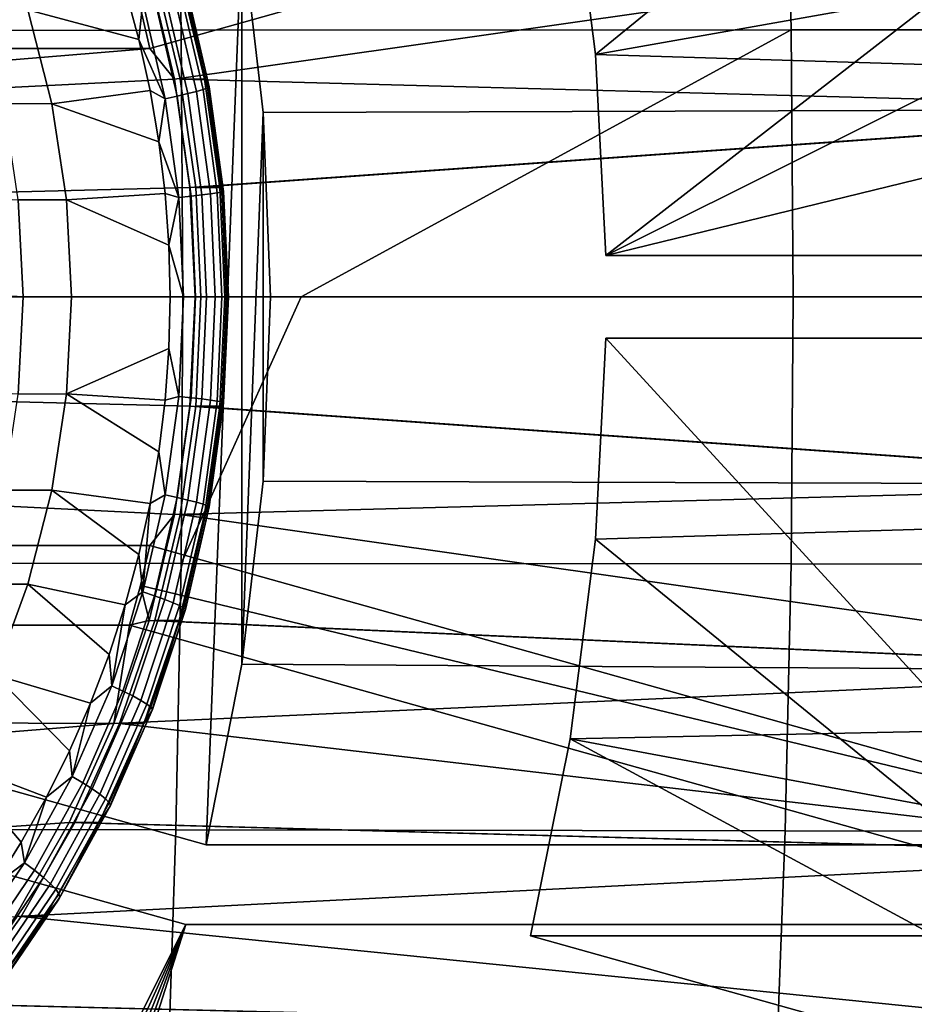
# Model space of a CAD drawing. Header units: metres. Extents: x -25 to 132, y -25 to 25.
# Tile 249 of 278: x 119.99 to 122.16, y -1.71 to 0.67. Entities that reach past the tile are written whole.
import ezdxf

# ---------------------------------------------------------------- set-up
doc = ezdxf.new("R2010")
doc.units = ezdxf.units.M
doc.layers.add('solid_12_061_071_XXX', color=7, linetype='CONTINUOUS')

msp = doc.modelspace()

# ---------------------------------------------------------------- linework, layer by layer
at = {"layer": 'solid_12_061_071_XXX'}
for points in [[(121.325302, 1.069797, 87.490196), (123.261581, 2.116159, 88.082176), (121.386139, 0.586526, 87.508797)], [(121.386139, 0.586526, 87.508797), (123.261581, 2.116159, 88.082176), (123.368065, 1.618924, 88.114731), (121.411354, 0.1, 87.516502)], [(121.411354, 0.1, 87.516502), (123.368065, 1.618924, 88.114731), (123.44603, 1.11594, 88.138565)], [(120.284187, 0.698811, 78.407196), (122.845016, 1.519862, 79.190125), (122.894516, 1.326677, 79.205254), (120.307228, 0.601739, 78.414246)], [(121.386139, 0.586526, 87.508797), (123.828468, 1.018625, 79.331894), (123.730652, 1.519669, 79.301987), (121.325302, 1.069797, 87.490196)], [(117.856651, -0.601739, 86.429726), (120.443939, 1.326677, 87.220734), (120.530022, 0.889367, 87.247055), (120.443939, -1.326677, 87.220734)], [(117.856651, 0.601739, 86.429726), (120.307228, 0.601739, 78.414246), (122.894516, 1.326677, 79.205254), (120.443939, 1.326677, 87.220734)], [(117.856651, 0.601739, 86.429726), (120.443939, 1.326677, 87.220734), (117.892662, 0.40305, 86.440735)], [(117.892662, -0.40305, 86.440735), (120.443939, 1.326677, 87.220734), (117.856651, -0.601739, 86.429726)], [(117.892662, 0.40305, 86.440735), (120.443939, 1.326677, 87.220734), (117.914345, 0.202098, 86.447365)], [(117.914345, -0.202098, 86.447365), (120.443939, 1.326677, 87.220734), (117.892662, -0.40305, 86.440735)], [(117.914345, 0.202098, 86.447365), (120.443939, 1.326677, 87.220734), (117.921593, 0, 86.449577)], [(117.914345, -0.202098, 86.447365), (117.921593, 0, 86.449577), (120.443939, 1.326677, 87.220734)], [(118.89727, 1.289042, 100.901482), (118.907867, 0.644552, 100.909462), (120.383095, 0.645438, 101.205124), (120.370476, 1.290793, 101.197128)], [(120.370476, 1.290793, 101.197128), (120.383095, 0.645438, 101.205124), (121.860626, 0.646322, 101.489098), (121.845985, 1.292532, 101.481148)], [(121.845985, 1.292532, 101.481148), (121.860626, 0.646322, 101.489098), (123.340363, 0.646943, 101.76136), (123.323708, 1.293744, 101.753517)], [(121.411354, 0.1, 87.516502), (123.44603, 1.11594, 88.138565), (123.495209, 0.608992, 88.153603)], [(121.386139, 0.586526, 87.508797), (123.887421, 0.510942, 79.349915), (123.828468, 1.018625, 79.331894)], [(120.366982, 0.52675, 78.273613), (123.022514, 0.905279, 79.085487), (120.305412, 0.783786, 78.254791)], [(120.381027, 0.52675, 78.227669), (120.319458, 0.783786, 78.208839), (123.03656, 0.905279, 79.039543), (123.090332, 0.454165, 79.055984)], [(120.404167, 0.264628, 78.284981), (123.076286, 0.454165, 79.101929), (123.022514, 0.905279, 79.085487), (120.366982, 0.52675, 78.273613)], [(120.530022, 0.889367, 87.247055), (120.530022, -0.889367, 87.247055), (120.443939, -1.326677, 87.220734)], [(123.022514, 0.905279, 79.085487), (123.076286, 0.454165, 79.101929), (120.581909, 0.446145, 87.262917), (120.530022, 0.889367, 87.247055)], [(120.581909, 0.446145, 87.262917), (120.530022, -0.889367, 87.247055), (120.530022, 0.889367, 87.247055)], [(120.284187, 0.698811, 78.407196), (120.307228, 0.601739, 78.414246), (120.366982, 0.52675, 78.273613), (120.305412, 0.783786, 78.254791)], [(120.319458, 0.783786, 78.208839), (120.381027, 0.52675, 78.227669), (120.439507, 0.526744, 78.036407), (120.377937, 0.783769, 78.017586)], [(120.377937, 0.783769, 78.017586), (120.439507, 0.526744, 78.036407), (120.44976, 0.510403, 78.003227), (120.391891, 0.759822, 77.985535)], [(120.011925, 0.695348, 77.696541), (120.24752, 0.74563, 77.76857), (120.280769, 0.623548, 77.77874)], [(120.29026, 0.714048, 77.784775), (120.280769, 0.623548, 77.77874), (120.24752, 0.74563, 77.76857)], [(120.363693, 0.74052, 77.852928), (120.42009, 0.497438, 77.870171), (120.399078, 0.492025, 77.842834), (120.3433, 0.732462, 77.825783)], [(120.379143, 0.747476, 77.883438), (120.436066, 0.50211, 77.900841), (120.42009, 0.497438, 77.870171), (120.363693, 0.74052, 77.852928)], [(120.389168, 0.753119, 77.916382), (120.446518, 0.505901, 77.933922), (120.436066, 0.50211, 77.900841), (120.379143, 0.747476, 77.883438)], [(120.393456, 0.757276, 77.950768), (120.451126, 0.508693, 77.968399), (120.446518, 0.505901, 77.933922), (120.389168, 0.753119, 77.916382)], [(120.391891, 0.759822, 77.985535), (120.44976, 0.510403, 78.003227), (120.451126, 0.508693, 77.968399), (120.393456, 0.757276, 77.950768)], [(120.318565, 0.723548, 77.802834), (120.373672, 0.486036, 77.819679), (120.344635, 0.479655, 77.801399), (120.29026, 0.714048, 77.784775)], [(120.3433, 0.732462, 77.825783), (120.399078, 0.492025, 77.842834), (120.373672, 0.486036, 77.819679), (120.318565, 0.723548, 77.802834)], [(120.011925, 0.695348, 77.696541), (120.070236, 0.467797, 77.714371), (119.953285, 0.46781, 78.096893), (119.894989, 0.695302, 78.079071)], [(120.070236, 0.467797, 77.714371), (120.011925, 0.695348, 77.696541), (120.280769, 0.623548, 77.77874), (120.308006, 0.500083, 77.787064)], [(120.29026, 0.714048, 77.784775), (120.344635, 0.479655, 77.801399), (120.280769, 0.623548, 77.77874)], [(118.907867, 0.644552, 100.909462), (118.9114, 0, 100.91214), (120.387299, 0, 101.207802), (120.383095, 0.645438, 101.205124)], [(120.383095, 0.645438, 101.205124), (120.387299, 0, 101.207802), (120.673569, 0, 101.263748), (121.860626, 0.646322, 101.489098)], [(120.673569, 0, 101.263748), (121.865517, 0, 101.491768), (121.860626, 0.646322, 101.489098)], [(121.860626, 0.646322, 101.489098), (121.865517, 0, 101.491768), (123.345909, 0, 101.763992), (123.340363, 0.646943, 101.76136)], [(120.344635, 0.479655, 77.801399), (120.308006, 0.500083, 77.787064), (120.280769, 0.623548, 77.77874)], [(120.307228, 0.601739, 78.414246), (117.856651, 0.601739, 86.429726), (117.892662, 0.40305, 86.440735)], [(120.307228, 0.601739, 78.414246), (117.892662, 0.40305, 86.440735), (120.366982, 0.52675, 78.273613)], [(121.411354, 0.1, 87.516502), (123.495209, 0.608992, 88.153603), (123.515411, 0.1, 88.159782)], [(121.386139, 0.586526, 87.508797), (121.411354, 0.1, 87.516502), (123.861931, 0.1, 79.501022), (123.887421, 0.510942, 79.349915)], [(117.914345, 0.202098, 86.447365), (120.404167, 0.264628, 78.284981), (120.366982, 0.52675, 78.273613), (117.892662, 0.40305, 86.440735)], [(120.381027, 0.52675, 78.227669), (120.418213, 0.264628, 78.239037), (120.476685, 0.264646, 78.047775), (120.439507, 0.526744, 78.036407)], [(120.418213, 0.264628, 78.239037), (120.381027, 0.52675, 78.227669), (123.090332, 0.454165, 79.055984)], [(120.439507, 0.526744, 78.036407), (120.476685, 0.264646, 78.047775), (120.484688, 0.256362, 78.013901), (120.44976, 0.510403, 78.003227)], [(120.436066, 0.50211, 77.900841), (120.470428, 0.252197, 77.911346), (120.454132, 0.24985, 77.880577), (120.42009, 0.497438, 77.870171)], [(120.446518, 0.505901, 77.933922), (120.48114, 0.254101, 77.944504), (120.470428, 0.252197, 77.911346), (120.436066, 0.50211, 77.900841)], [(120.451126, 0.508693, 77.968399), (120.485939, 0.255504, 77.979042), (120.48114, 0.254101, 77.944504), (120.446518, 0.505901, 77.933922)], [(120.44976, 0.510403, 78.003227), (120.484688, 0.256362, 78.013901), (120.485939, 0.255504, 77.979042), (120.451126, 0.508693, 77.968399)], [(120.070236, 0.467797, 77.714371), (120.308006, 0.500083, 77.787064), (120.329201, 0.375575, 77.793549)], [(120.344635, 0.479655, 77.801399), (120.329201, 0.375575, 77.793549), (120.308006, 0.500083, 77.787064)], [(120.344635, 0.479655, 77.801399), (120.377464, 0.240918, 77.811432), (120.329201, 0.375575, 77.793549)], [(120.373672, 0.486036, 77.819679), (120.406929, 0.244124, 77.829849), (120.377464, 0.240918, 77.811432), (120.344635, 0.479655, 77.801399)], [(120.399078, 0.492025, 77.842834), (120.432755, 0.247131, 77.853134), (120.406929, 0.244124, 77.829849), (120.373672, 0.486036, 77.819679)], [(120.42009, 0.497438, 77.870171), (120.454132, 0.24985, 77.880577), (120.432755, 0.247131, 77.853134), (120.399078, 0.492025, 77.842834)], [(115.743958, 0.46781, 76.809975), (119.988518, 0.235172, 78.107666), (120.000305, 0, 78.111267), (115.708725, 0.235172, 76.799202)], [(120.070236, 0.467797, 77.714371), (120.105469, 0.235164, 77.725143), (119.988518, 0.235172, 78.107666), (119.953285, 0.46781, 78.096893)], [(120.105469, 0.235164, 77.725143), (120.070236, 0.467797, 77.714371), (120.329201, 0.375575, 77.793549), (120.344307, 0.25039, 77.798164)], [(120.404167, 0.264628, 78.284981), (120.416595, 0, 78.28878), (123.094254, 0, 79.107422), (123.076286, 0.454165, 79.101929)], [(120.430641, 0, 78.242836), (120.418213, 0.264628, 78.239037), (123.090332, 0.454165, 79.055984), (123.108299, 0, 79.061478)], [(123.076286, 0.454165, 79.101929), (123.094254, 0, 79.107422), (120.599243, 0, 87.268219), (120.581909, 0.446145, 87.262917)], [(120.581909, 0.446145, 87.262917), (120.581909, -0.446145, 87.262917), (120.530022, -0.889367, 87.247055)], [(120.581909, 0.446145, 87.262917), (120.599243, 0, 87.268219), (120.581909, -0.446145, 87.262917)], [(120.377464, 0.240918, 77.811432), (120.344307, 0.25039, 77.798164), (120.329201, 0.375575, 77.793549)], [(117.914345, 0.202098, 86.447365), (117.921593, 0, 86.449577), (120.416595, 0, 78.28878), (120.404167, 0.264628, 78.284981)], [(120.418213, 0.264628, 78.239037), (120.430641, 0, 78.242836), (120.48912, 0, 78.051575), (120.476685, 0.264646, 78.047775)], [(120.476685, 0.264646, 78.047775), (120.48912, 0, 78.051575), (120.496368, 0, 78.017471), (120.484688, 0.256362, 78.013901)], [(120.105469, 0.235164, 77.725143), (120.344307, 0.25039, 77.798164), (120.353348, 0.125182, 77.800926)], [(120.377464, 0.240918, 77.811432), (120.353348, 0.125182, 77.800926), (120.344307, 0.25039, 77.798164)], [(120.377464, 0.240918, 77.811432), (120.388435, 0, 77.814789), (120.353348, 0.125182, 77.800926)], [(120.406929, 0.244124, 77.829849), (120.418053, 0, 77.833244), (120.388435, 0, 77.814789), (120.377464, 0.240918, 77.811432)], [(120.432755, 0.247131, 77.853134), (120.444008, 0, 77.856575), (120.418053, 0, 77.833244), (120.406929, 0.244124, 77.829849)], [(120.454132, 0.24985, 77.880577), (120.465515, 0, 77.884056), (120.444008, 0, 77.856575), (120.432755, 0.247131, 77.853134)], [(120.470428, 0.252197, 77.911346), (120.481918, 0, 77.914856), (120.465515, 0, 77.884056), (120.454132, 0.24985, 77.880577)], [(120.48114, 0.254101, 77.944504), (120.492714, 0, 77.948044), (120.481918, 0, 77.914856), (120.470428, 0.252197, 77.911346)], [(120.485939, 0.255504, 77.979042), (120.497581, 0, 77.982597), (120.492714, 0, 77.948044), (120.48114, 0.254101, 77.944504)], [(120.484688, 0.256362, 78.013901), (120.496368, 0, 78.017471), (120.497581, 0, 77.982597), (120.485939, 0.255504, 77.979042)], [(119.988518, -0.235172, 78.107666), (115.696938, 0, 76.795593), (115.708725, 0.235172, 76.799202), (120.000305, 0, 78.111267)], [(120.105469, 0.235164, 77.725143), (120.117256, 0, 77.728745), (120.000305, 0, 78.111267), (119.988518, 0.235172, 78.107666)], [(120.117256, 0, 77.728745), (120.105469, 0.235164, 77.725143), (120.353348, 0.125182, 77.800926), (120.356331, 0, 77.801842)], [(120.353348, 0.125182, 77.800926), (120.388435, 0, 77.814789), (120.356331, 0, 77.801842)], [(123.861931, 0.1, 79.501022), (121.411354, 0.1, 87.516502), (123.515411, 0.1, 88.159782), (125.965996, 0.1, 80.144302)], [(120.404167, -0.264628, 78.284981), (120.416595, 0, 78.28878), (117.921593, 0, 86.449577), (117.914345, -0.202098, 86.447365)], [(120.383095, -0.645438, 101.205124), (120.387299, 0, 101.207802), (118.9114, 0, 100.91214), (118.907867, -0.644552, 100.909462)], [(120.117256, 0, 77.728745), (120.105469, -0.235164, 77.725143), (119.988518, -0.235172, 78.107666), (120.000305, 0, 78.111267)], [(120.105469, -0.235164, 77.725143), (120.117256, 0, 77.728745), (120.356331, 0, 77.801842), (120.353348, -0.125182, 77.800926)], [(120.388435, 0, 77.814789), (120.377464, -0.240918, 77.811432), (120.353348, -0.125182, 77.800926), (120.356331, 0, 77.801842)], [(120.418053, 0, 77.833244), (120.406929, -0.244124, 77.829849), (120.377464, -0.240918, 77.811432), (120.388435, 0, 77.814789)], [(121.860626, -0.646322, 101.489098), (121.865517, 0, 101.491768), (120.673569, 0, 101.263748), (120.383095, -0.645438, 101.205124)], [(120.383095, -0.645438, 101.205124), (120.673569, 0, 101.263748), (120.387299, 0, 101.207802)], [(120.416595, 0, 78.28878), (120.404167, -0.264628, 78.284981), (123.076286, -0.454165, 79.101929), (123.094254, 0, 79.107422)], [(120.430641, 0, 78.242836), (120.418213, -0.264628, 78.239037), (120.476685, -0.264646, 78.047775), (120.48912, 0, 78.051575)], [(120.418213, -0.264628, 78.239037), (120.430641, 0, 78.242836), (123.108299, 0, 79.061478), (123.090332, -0.454165, 79.055984)], [(120.481918, 0, 77.914856), (120.470428, -0.252197, 77.911346), (120.454132, -0.24985, 77.880577), (120.465515, 0, 77.884056)], [(120.492714, 0, 77.948044), (120.48114, -0.254101, 77.944504), (120.470428, -0.252197, 77.911346), (120.481918, 0, 77.914856)], [(120.48912, 0, 78.051575), (120.476685, -0.264646, 78.047775), (120.484688, -0.256362, 78.013901), (120.496368, 0, 78.017471)], [(120.497581, 0, 77.982597), (120.485939, -0.255504, 77.979042), (120.48114, -0.254101, 77.944504), (120.492714, 0, 77.948044)], [(120.496368, 0, 78.017471), (120.484688, -0.256362, 78.013901), (120.485939, -0.255504, 77.979042), (120.497581, 0, 77.982597)], [(120.581909, -0.446145, 87.262917), (120.599243, 0, 87.268219), (123.094254, 0, 79.107422), (123.076286, -0.454165, 79.101929)], [(120.444008, 0, 77.856575), (120.432755, -0.247131, 77.853134), (120.406929, -0.244124, 77.829849), (120.418053, 0, 77.833244)], [(120.465515, 0, 77.884056), (120.454132, -0.24985, 77.880577), (120.432755, -0.247131, 77.853134), (120.444008, 0, 77.856575)], [(123.340363, -0.646942, 101.76136), (123.345909, 0, 101.763992), (121.865517, 0, 101.491768), (121.860626, -0.646322, 101.489098)], [(121.411354, -0.1, 87.516502), (123.261581, -2.116159, 88.082176), (121.386139, -0.586526, 87.508797)], [(121.411354, -0.1, 87.516502), (121.386139, -0.586526, 87.508797), (123.887421, -0.510942, 79.349915), (123.861931, -0.1, 79.501022)], [(121.411354, -0.1, 87.516502), (123.861931, -0.1, 79.501022), (125.965996, -0.1, 80.144302), (123.515411, -0.1, 88.159782)], [(121.411354, -0.1, 87.516502), (123.515411, -0.1, 88.159782), (123.368065, -1.618924, 88.114731), (123.261581, -2.116159, 88.082176)], [(120.105469, -0.235164, 77.725143), (120.353348, -0.125182, 77.800926), (120.344307, -0.25039, 77.798164)], [(120.377464, -0.240918, 77.811432), (120.344307, -0.25039, 77.798164), (120.353348, -0.125182, 77.800926)], [(117.914345, -0.202098, 86.447365), (117.892662, -0.40305, 86.440735), (120.366982, -0.52675, 78.273613), (120.404167, -0.264628, 78.284981)], [(119.953285, -0.46781, 78.096893), (119.988518, -0.235172, 78.107666), (120.105469, -0.235164, 77.725143), (120.070236, -0.467797, 77.714371)], [(120.105469, -0.235164, 77.725143), (120.329201, -0.375575, 77.793549), (120.308006, -0.500083, 77.787064), (120.070236, -0.467797, 77.714371)], [(120.105469, -0.235164, 77.725143), (120.344307, -0.25039, 77.798164), (120.329201, -0.375575, 77.793549)], [(120.377464, -0.240918, 77.811432), (120.344635, -0.479655, 77.801399), (120.329201, -0.375575, 77.793549), (120.344307, -0.25039, 77.798164)], [(120.406929, -0.244124, 77.829849), (120.373672, -0.486036, 77.819679), (120.344635, -0.479655, 77.801399), (120.377464, -0.240918, 77.811432)], [(120.432755, -0.247131, 77.853134), (120.399078, -0.492025, 77.842834), (120.373672, -0.486036, 77.819679), (120.406929, -0.244124, 77.829849)], [(120.454132, -0.24985, 77.880577), (120.42009, -0.497438, 77.870171), (120.399078, -0.492025, 77.842834), (120.432755, -0.247131, 77.853134)], [(120.470428, -0.252197, 77.911346), (120.436066, -0.50211, 77.900841), (120.42009, -0.497438, 77.870171), (120.454132, -0.24985, 77.880577)], [(120.48114, -0.254101, 77.944504), (120.446518, -0.505901, 77.933922), (120.436066, -0.50211, 77.900841), (120.470428, -0.252197, 77.911346)], [(120.439507, -0.526744, 78.036407), (120.44976, -0.510403, 78.003227), (120.484688, -0.256362, 78.013901), (120.476685, -0.264646, 78.047775)], [(120.485939, -0.255504, 77.979042), (120.451126, -0.508693, 77.968399), (120.446518, -0.505901, 77.933922), (120.48114, -0.254101, 77.944504)], [(120.484688, -0.256362, 78.013901), (120.44976, -0.510403, 78.003227), (120.451126, -0.508693, 77.968399), (120.485939, -0.255504, 77.979042)], [(120.366982, -0.52675, 78.273613), (123.076286, -0.454165, 79.101929), (120.404167, -0.264628, 78.284981)], [(120.418213, -0.264628, 78.239037), (120.381027, -0.52675, 78.227669), (120.439507, -0.526744, 78.036407), (120.476685, -0.264646, 78.047775)], [(120.418213, -0.264628, 78.239037), (123.090332, -0.454165, 79.055984), (123.03656, -0.905279, 79.039543), (120.381027, -0.52675, 78.227669)], [(120.344635, -0.479655, 77.801399), (120.308006, -0.500083, 77.787064), (120.329201, -0.375575, 77.793549)], [(117.892662, -0.40305, 86.440735), (117.856651, -0.601739, 86.429726), (120.307228, -0.601739, 78.414246), (120.366982, -0.52675, 78.273613)], [(123.022514, -0.905279, 79.085487), (120.530022, -0.889367, 87.247055), (120.581909, -0.446145, 87.262917), (123.076286, -0.454165, 79.101929)], [(120.070236, -0.467797, 77.714371), (120.011925, -0.695348, 77.696541), (119.894989, -0.695302, 78.079071), (119.953285, -0.46781, 78.096893)], [(120.070236, -0.467797, 77.714371), (120.280769, -0.623548, 77.77874), (120.24752, -0.74563, 77.76857), (120.011925, -0.695348, 77.696541)], [(120.070236, -0.467797, 77.714371), (120.308006, -0.500083, 77.787064), (120.280769, -0.623548, 77.77874)], [(120.366982, -0.52675, 78.273613), (120.305412, -0.783786, 78.254791), (123.022514, -0.905279, 79.085487), (123.076286, -0.454165, 79.101929)], [(120.29026, -0.714048, 77.784775), (120.280769, -0.623548, 77.77874), (120.308006, -0.500083, 77.787064)], [(120.344635, -0.479655, 77.801399), (120.29026, -0.714048, 77.784775), (120.308006, -0.500083, 77.787064)], [(120.373672, -0.486036, 77.819679), (120.318565, -0.723548, 77.802834), (120.29026, -0.714048, 77.784775), (120.344635, -0.479655, 77.801399)], [(120.399078, -0.492025, 77.842834), (120.3433, -0.732462, 77.825783), (120.318565, -0.723548, 77.802834), (120.373672, -0.486036, 77.819679)], [(120.42009, -0.497438, 77.870171), (120.363693, -0.74052, 77.852928), (120.3433, -0.732462, 77.825783), (120.399078, -0.492025, 77.842834)], [(120.436066, -0.50211, 77.900841), (120.379143, -0.747476, 77.883438), (120.363693, -0.74052, 77.852928), (120.42009, -0.497438, 77.870171)], [(120.377937, -0.783769, 78.017586), (120.391891, -0.759822, 77.985535), (120.44976, -0.510403, 78.003227), (120.439507, -0.526744, 78.036407)], [(120.446518, -0.505901, 77.933922), (120.389168, -0.753119, 77.916382), (120.379143, -0.747476, 77.883438), (120.436066, -0.50211, 77.900841)], [(120.451126, -0.508693, 77.968399), (120.393456, -0.757276, 77.950768), (120.389168, -0.753119, 77.916382), (120.446518, -0.505901, 77.933922)], [(120.44976, -0.510403, 78.003227), (120.391891, -0.759822, 77.985535), (120.393456, -0.757276, 77.950768), (120.451126, -0.508693, 77.968399)], [(121.325302, -1.069797, 87.490196), (123.828468, -1.018625, 79.331894), (123.887421, -0.510942, 79.349915), (121.386139, -0.586526, 87.508797)], [(120.307228, -0.601739, 78.414246), (120.284187, -0.698811, 78.407196), (120.305412, -0.783786, 78.254791), (120.366982, -0.52675, 78.273613)], [(120.381027, -0.52675, 78.227669), (120.319458, -0.783786, 78.208839), (120.377937, -0.783769, 78.017586), (120.439507, -0.526744, 78.036407)], [(120.319458, -0.783786, 78.208839), (120.381027, -0.52675, 78.227669), (123.03656, -0.905279, 79.039543)], [(121.386139, -0.586526, 87.508797), (123.261581, -2.116159, 88.082176), (121.325302, -1.069797, 87.490196)], [(120.307228, -0.601739, 78.414246), (117.856651, -0.601739, 86.429726), (120.443939, -1.326677, 87.220734), (122.894516, -1.326677, 79.205254)], [(120.307228, -0.601739, 78.414246), (122.894516, -1.326677, 79.205254), (120.284187, -0.698811, 78.407196)], [(120.29026, -0.714048, 77.784775), (120.24752, -0.74563, 77.76857), (120.280769, -0.623548, 77.77874)], [(120.383095, -0.645438, 101.205124), (118.907867, -0.644552, 100.909462), (118.89727, -1.289042, 100.901482), (120.370476, -1.290792, 101.197128)], [(120.370476, -1.290792, 101.197128), (121.845985, -1.292532, 101.481148), (121.860626, -0.646322, 101.489098), (120.383095, -0.645438, 101.205124)], [(123.340363, -0.646942, 101.76136), (121.860626, -0.646322, 101.489098), (121.845985, -1.292532, 101.481148), (123.323708, -1.293741, 101.753517)], [(119.814293, -0.91514, 78.054398), (119.894989, -0.695302, 78.079071), (120.011925, -0.695348, 77.696541), (119.931259, -0.915098, 77.671883)], [(120.011925, -0.695348, 77.696541), (120.208405, -0.865737, 77.756615), (120.163506, -0.983621, 77.742889), (119.931259, -0.915098, 77.671883)], [(120.011925, -0.695348, 77.696541), (120.24752, -0.74563, 77.76857), (120.208405, -0.865737, 77.756615)], [(120.29026, -0.714048, 77.784775), (120.214821, -0.941974, 77.761711), (120.24752, -0.74563, 77.76857)], [(120.318565, -0.723548, 77.802834), (120.242126, -0.954506, 77.779465), (120.214821, -0.941974, 77.761711), (120.29026, -0.714048, 77.784775)], [(120.284187, -0.698811, 78.407196), (122.894516, -1.326677, 79.205254), (122.845016, -1.519862, 79.190125), (120.257729, -0.794925, 78.399109)], [(120.284187, -0.698811, 78.407196), (120.257729, -0.794925, 78.399109), (120.305412, -0.783786, 78.254791)], [(120.3433, -0.732462, 77.825783), (120.265915, -0.966266, 77.802124), (120.242126, -0.954506, 77.779465), (120.318565, -0.723548, 77.802834)], [(120.363693, -0.74052, 77.852928), (120.285461, -0.976896, 77.82901), (120.265915, -0.966266, 77.802124), (120.3433, -0.732462, 77.825783)], [(120.214821, -0.941974, 77.761711), (120.208405, -0.865737, 77.756615), (120.24752, -0.74563, 77.76857)], [(120.379143, -0.747476, 77.883438), (120.300171, -0.986073, 77.859291), (120.285461, -0.976896, 77.82901), (120.363693, -0.74052, 77.852928)], [(120.389168, -0.753119, 77.916382), (120.309601, -0.993517, 77.892059), (120.300171, -0.986073, 77.859291), (120.379143, -0.747476, 77.883438)], [(120.393456, -0.757276, 77.950768), (120.313454, -0.999001, 77.926308), (120.309601, -0.993517, 77.892059), (120.389168, -0.753119, 77.916382)], [(120.391891, -0.759822, 77.985535), (120.311623, -1.002359, 77.960991), (120.313454, -0.999001, 77.926308), (120.393456, -0.757276, 77.950768)], [(120.377937, -0.783769, 78.017586), (120.311623, -1.002359, 77.960991), (120.391891, -0.759822, 77.985535)], [(120.220055, -1.03323, 78.228691), (123.022514, -0.905279, 79.085487), (120.305412, -0.783786, 78.254791)], [(120.257729, -0.794925, 78.399109), (120.220055, -1.03323, 78.228691), (120.305412, -0.783786, 78.254791)], [(120.319458, -0.783786, 78.208839), (120.234108, -1.03323, 78.182747), (120.292572, -1.033245, 77.991486), (120.377937, -0.783769, 78.017586)], [(120.319458, -0.783786, 78.208839), (123.03656, -0.905279, 79.039543), (122.94735, -1.35019, 79.012268), (120.234108, -1.03323, 78.182747)], [(120.377937, -0.783769, 78.017586), (120.292572, -1.033245, 77.991486), (120.311623, -1.002359, 77.960991)], [(117.807152, -0.794925, 86.414589), (117.728935, -1.023362, 86.390678), (120.220055, -1.03323, 78.228691), (120.257729, -0.794925, 78.399109)], [(117.807152, -0.794925, 86.414589), (120.257729, -0.794925, 78.399109), (122.845016, -1.519862, 79.190125), (120.394432, -1.519862, 87.205605)], [(117.807152, -0.794925, 86.414589), (120.394432, -1.519862, 87.205605), (119.409378, -3.484027, 86.904442), (119.125725, -3.817734, 86.817719)], [(120.214821, -0.941974, 77.761711), (120.163506, -0.983621, 77.742889), (120.208405, -0.865737, 77.756615)], [(120.220055, -1.03323, 78.228691), (120.111717, -1.272762, 78.195572), (122.933304, -1.35019, 79.058212), (123.022514, -0.905279, 79.085487)], [(123.022514, -0.905279, 79.085487), (122.894516, -1.326677, 79.205254), (120.443939, -1.326677, 87.220734), (120.530022, -0.889367, 87.247055)], [(119.931259, -0.915098, 77.671883), (120.112991, -1.098874, 77.727448), (120.057007, -1.211205, 77.710327), (119.828979, -1.125005, 77.64061)], [(119.931259, -0.915098, 77.671883), (120.163506, -0.983621, 77.742889), (120.112991, -1.098874, 77.727448)], [(120.214821, -0.941974, 77.761711), (120.119003, -1.16137, 77.732414), (120.163506, -0.983621, 77.742889)], [(120.242126, -0.954506, 77.779465), (120.145035, -1.176821, 77.749779), (120.119003, -1.16137, 77.732414), (120.214821, -0.941974, 77.761711)], [(120.265915, -0.966266, 77.802124), (120.167625, -1.19132, 77.772072), (120.145035, -1.176821, 77.749779), (120.242126, -0.954506, 77.779465)], [(120.285461, -0.976896, 77.82901), (120.186089, -1.204426, 77.79863), (120.167625, -1.19132, 77.772072), (120.265915, -0.966266, 77.802124)], [(120.300171, -0.986073, 77.859291), (120.199867, -1.21574, 77.828629), (120.186089, -1.204426, 77.79863), (120.285461, -0.976896, 77.82901)], [(120.119003, -1.16137, 77.732414), (120.112991, -1.098874, 77.727448), (120.163506, -0.983621, 77.742889)], [(120.309601, -0.993517, 77.892059), (120.208542, -1.224917, 77.86116), (120.199867, -1.21574, 77.828629), (120.300171, -0.986073, 77.859291)], [(120.313454, -0.999001, 77.926308), (120.211838, -1.231679, 77.895241), (120.208542, -1.224917, 77.86116), (120.309601, -0.993517, 77.892059)], [(120.311623, -1.002359, 77.960991), (120.209663, -1.235819, 77.929817), (120.211838, -1.231679, 77.895241), (120.313454, -0.999001, 77.926308)], [(117.728935, -1.023362, 86.390678), (117.631424, -1.243557, 86.360863), (120.220055, -1.03323, 78.228691)], [(120.292572, -1.033245, 77.991486), (120.209663, -1.235819, 77.929817), (120.311623, -1.002359, 77.960991)], [(121.325302, -1.069797, 87.490196), (123.730652, -1.519669, 79.301987), (123.828468, -1.018625, 79.331894)], [(117.515388, -1.453714, 86.325386), (120.111717, -1.272762, 78.195572), (120.220055, -1.03323, 78.228691), (117.631424, -1.243557, 86.360863)], [(120.234108, -1.03323, 78.182747), (120.125763, -1.272762, 78.149628), (120.184235, -1.272771, 77.958366), (120.292572, -1.033245, 77.991486)], [(120.125763, -1.272762, 78.149628), (120.234108, -1.03323, 78.182747), (122.94735, -1.35019, 79.012268)], [(120.292572, -1.033245, 77.991486), (120.184235, -1.272771, 77.958366), (120.209663, -1.235819, 77.929817)], [(121.325302, -1.069797, 87.490196), (123.261581, -2.116159, 88.082176), (121.22921, -1.546705, 87.460815)], [(121.325302, -1.069797, 87.490196), (121.22921, -1.546705, 87.460815), (123.679787, -1.546705, 79.445335), (123.730652, -1.519669, 79.301987)], [(120.119003, -1.16137, 77.732414), (120.057007, -1.211205, 77.710327), (120.112991, -1.098874, 77.727448)], [(119.828979, -1.125005, 77.64061), (119.995636, -1.320459, 77.691566), (119.929047, -1.426324, 77.671204), (119.706329, -1.322507, 77.603111)], [(119.828979, -1.125005, 77.64061), (120.057007, -1.211205, 77.710327), (119.995636, -1.320459, 77.691566)], [(120.119003, -1.16137, 77.732414), (120.003677, -1.370248, 77.697159), (120.057007, -1.211205, 77.710327)], [(120.145035, -1.176821, 77.749779), (120.028175, -1.388478, 77.71405), (120.003677, -1.370248, 77.697159), (120.119003, -1.16137, 77.732414)], [(120.167625, -1.19132, 77.772072), (120.049324, -1.405584, 77.735909), (120.028175, -1.388478, 77.71405), (120.145035, -1.176821, 77.749779)], [(120.186089, -1.204426, 77.79863), (120.06649, -1.421048, 77.762062), (120.049324, -1.405584, 77.735909), (120.167625, -1.19132, 77.772072)], [(120.003677, -1.370248, 77.697159), (119.995636, -1.320459, 77.691566), (120.057007, -1.211205, 77.710327)], [(120.199867, -1.21574, 77.828629), (120.079147, -1.434397, 77.791718), (120.06649, -1.421048, 77.762062), (120.186089, -1.204426, 77.79863)], [(120.208542, -1.224917, 77.86116), (120.086899, -1.445225, 77.823975), (120.079147, -1.434397, 77.791718), (120.199867, -1.21574, 77.828629)], [(120.211838, -1.231679, 77.895241), (120.089531, -1.453203, 77.857841), (120.086899, -1.445225, 77.823975), (120.208542, -1.224917, 77.86116)], [(120.209663, -1.235819, 77.929817), (120.086945, -1.458087, 77.892303), (120.089531, -1.453203, 77.857841), (120.211838, -1.231679, 77.895241)], [(120.184235, -1.272771, 77.958366), (120.086945, -1.458087, 77.892303), (120.209663, -1.235819, 77.929817)], [(117.381783, -1.652122, 86.284538), (119.981438, -1.500052, 78.155739), (120.111717, -1.272762, 78.195572), (117.515388, -1.453714, 86.325386)], [(119.981438, -1.500052, 78.155739), (122.933304, -1.35019, 79.058212), (120.111717, -1.272762, 78.195572)], [(120.125763, -1.272762, 78.149628), (119.995483, -1.500052, 78.109795), (120.05397, -1.50004, 77.918533), (120.184235, -1.272771, 77.958366)], [(120.125763, -1.272762, 78.149628), (122.94735, -1.35019, 79.012268), (122.823318, -1.785826, 78.97435), (119.995483, -1.500052, 78.109795)], [(120.184235, -1.272771, 77.958366), (120.05397, -1.50004, 77.918533), (120.086945, -1.458087, 77.892303)], [(120.370476, -1.290792, 101.197128), (118.89727, -1.289042, 100.901482), (118.879662, -1.933216, 100.888222), (120.349464, -1.935777, 101.183846)], [(120.349464, -1.935777, 101.183846), (121.821579, -1.938315, 101.467918), (121.845985, -1.292532, 101.481148), (120.370476, -1.290792, 101.197128)], [(123.323708, -1.293741, 101.753517), (121.845985, -1.292532, 101.481148), (121.821579, -1.938315, 101.467918), (123.295952, -1.940053, 101.740456)], [(120.003677, -1.370248, 77.697159), (119.929047, -1.426324, 77.671204), (119.995636, -1.320459, 77.691566)], [(119.981438, -1.500052, 78.155739), (119.830505, -1.712866, 78.109596), (122.809273, -1.785826, 79.020294), (122.933304, -1.35019, 79.058212)], [(120.003677, -1.370248, 77.697159), (119.869888, -1.566717, 77.65625), (119.929047, -1.426324, 77.671204)], [(120.028175, -1.388478, 77.71405), (119.892601, -1.58756, 77.6726), (119.869888, -1.566717, 77.65625), (120.003677, -1.370248, 77.697159)], [(120.049324, -1.405584, 77.735909), (119.912086, -1.60712, 77.693947), (119.892601, -1.58756, 77.6726), (120.028175, -1.388478, 77.71405)], [(120.06649, -1.421048, 77.762062), (119.927742, -1.6248, 77.719643), (119.912086, -1.60712, 77.693947), (120.049324, -1.405584, 77.735909)], [(120.079147, -1.434397, 77.791718), (119.939087, -1.640063, 77.748901), (119.927742, -1.6248, 77.719643), (120.06649, -1.421048, 77.762062)], [(120.086899, -1.445225, 77.823975), (119.945786, -1.652444, 77.78083), (119.939087, -1.640063, 77.748901), (120.079147, -1.434397, 77.791718)], [(120.086945, -1.458087, 77.892303), (119.944572, -1.667151, 77.848778), (119.947639, -1.661566, 77.814461), (120.089531, -1.453203, 77.857841)], [(120.089531, -1.453203, 77.857841), (119.947639, -1.661566, 77.814461), (119.945786, -1.652444, 77.78083), (120.086899, -1.445225, 77.823975)], [(120.05397, -1.50004, 77.918533), (119.944572, -1.667151, 77.848778), (120.086945, -1.458087, 77.892303)], [(119.995483, -1.500052, 78.109795), (119.844551, -1.712866, 78.063652), (119.903023, -1.712862, 77.872391), (120.05397, -1.50004, 77.918533)], [(119.844551, -1.712866, 78.063652), (119.995483, -1.500052, 78.109795), (122.823318, -1.785826, 78.97435)], [(120.05397, -1.50004, 77.918533), (119.903023, -1.712862, 77.872391), (119.944572, -1.667151, 77.848778)], [(119.409378, -3.484027, 86.904442), (120.394432, -1.519862, 87.205605), (119.666237, -3.127321, 86.982971)], [(119.666237, -3.127321, 86.982971), (120.394432, -1.519862, 87.205605), (119.894562, -2.750035, 87.052773)], [(119.894562, -2.750035, 87.052773), (120.394432, -1.519862, 87.205605), (120.092873, -2.354609, 87.113403)], [(120.092873, -2.354609, 87.113403), (120.394432, -1.519862, 87.205605), (120.25988, -1.943613, 87.164467)], [(120.25988, -1.943613, 87.164467), (120.394432, -1.519862, 87.205605), (122.845016, -1.519862, 79.190125), (122.809273, -1.785826, 79.020294)], [(123.679787, -1.546705, 79.445335), (121.22921, -1.546705, 87.460815), (123.261581, -2.116159, 88.082176), (125.712158, -2.116159, 80.066696)]]:
    msp.add_3dface(points, dxfattribs=at)

doc.saveas('drawing.dxf')
